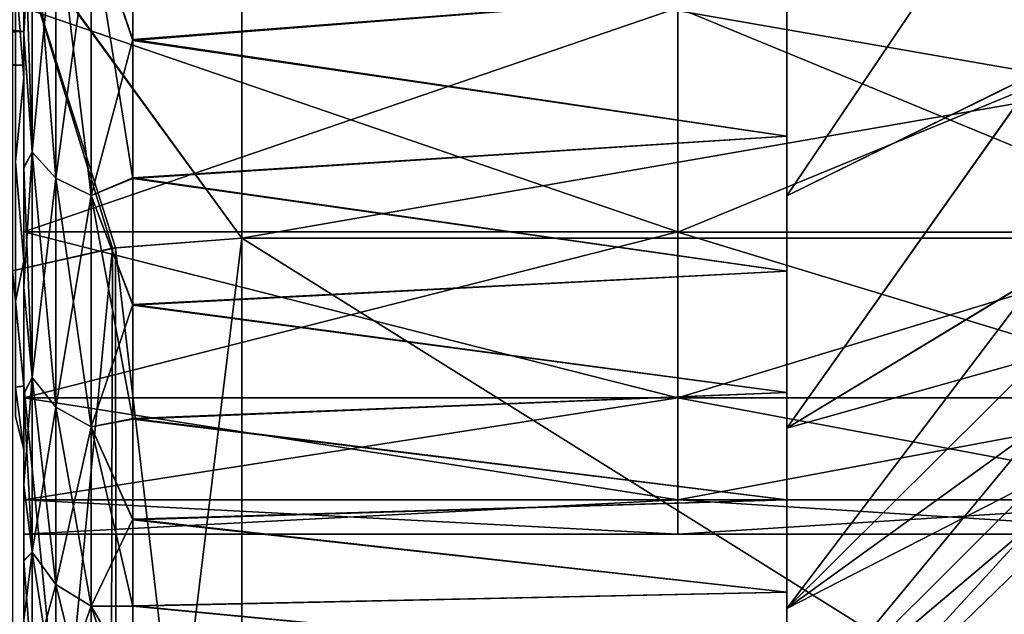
# Model space of a CAD drawing. Header units: metres. Extents: x -62 to 150, y -92 to 92.
# Tile 445 of 656: x -38.26 to -33.74, y 50.38 to 53.11. Entities that reach past the tile are written whole.
import ezdxf

# ---------------------------------------------------------------- set-up
doc = ezdxf.new("R2010")
doc.units = ezdxf.units.M
doc.layers.add('solid_500615', color=7, linetype='CONTINUOUS')

msp = doc.modelspace()

# ---------------------------------------------------------------- linework, layer by layer
at = {"layer": 'solid_500615'}
for points in [[(-35.239399, 52.135788, -12.03948), (-35.239399, 53.164341, -13.401513), (-35.239399, 67.864212, -12.03948)], [(-35.239399, 60.573597, -11.884838), (-35.239399, 52.135788, -12.03948), (-35.239399, 67.864212, -12.03948)], [(-35.239399, 67.864212, -2.299812), (-35.239399, 66.835655, -0.937779), (-35.239399, 52.135788, -2.299812)], [(-35.239399, 59.426403, -2.454454), (-35.239399, 67.864212, -2.299812), (-35.239399, 52.135788, -2.299812)], [(-35.239399, 66.835899, -13.401247), (-35.239399, 52.135441, -12.039052), (-35.239399, 60, -12.669622)], [(-35.239399, 66.835899, -13.401247), (-35.239399, 53.164101, -13.401247), (-35.239399, 52.135441, -12.039052)], [(-35.239399, 66.835655, -0.937779), (-35.239399, 53.164341, -0.937779), (-35.239399, 52.135788, -2.299812)], [(-35.239399, 60.573597, -11.884838), (-35.239399, 59.426239, -11.884818), (-35.239399, 52.135788, -12.03948)], [(-35.239399, 52.135441, -12.039052), (-35.239399, 58.776188, -12.531738), (-35.239399, 60, -12.669622)], [(-35.239399, 59.426403, -2.454454), (-35.239399, 52.135788, -2.299812), (-35.239399, 51.374706, -3.82827)], [(-35.239399, 58.310242, -2.730463), (-35.239399, 59.426403, -2.454454), (-35.239399, 51.374706, -3.82827)], [(-35.239399, 59.426239, -11.884818), (-35.239399, 58.310081, -11.608768), (-35.239399, 52.135788, -12.03948)], [(-35.239399, 52.135441, -12.039052), (-35.239399, 57.613735, -12.124998), (-35.239399, 58.776188, -12.531738)], [(-35.239399, 57.295727, -3.2646), (-35.239399, 58.310242, -2.730463), (-35.239399, 51.374706, -3.82827)], [(-35.239399, 58.310081, -11.608768), (-35.239399, 57.295597, -11.074602), (-35.239399, 52.135788, -12.03948)], [(-35.239399, 52.135441, -12.039052), (-35.239399, 56.570915, -11.469786), (-35.239399, 57.613735, -12.124998)], [(-35.239399, 57.613735, -2.214294), (-35.239399, 52.135441, -2.30024), (-35.239399, 53.164101, -0.938045)], [(-35.239399, 57.613735, -2.214294), (-35.239399, 56.570915, -2.869506), (-35.239399, 52.135441, -2.30024)], [(-35.239399, 56.438541, -4.026686), (-35.239399, 57.295727, -3.2646), (-35.239399, 51.374706, -3.82827)], [(-35.239399, 57.295597, -11.074602), (-35.239399, 51.374706, -10.511022), (-35.239399, 52.135788, -12.03948)], [(-35.239399, 57.295597, -11.074602), (-35.239399, 56.438419, -10.312467), (-35.239399, 51.374706, -10.511022)], [(-35.239399, 51.374603, -10.511048), (-35.239399, 55.700024, -10.598942), (-35.239399, 56.570915, -11.469786)], [(-35.239399, 52.135441, -12.039052), (-35.239399, 51.374603, -10.511048), (-35.239399, 56.570915, -11.469786)], [(-35.239399, 56.570915, -2.869506), (-35.239399, 55.700024, -3.74035), (-35.239399, 52.135441, -2.30024)], [(-38.239399, 52.135788, -12.03948), (-38.239399, 55.248974, -12.445687), (-38.239399, 56.450336, -13.318527)], [(-38.239399, 53.164341, -13.401513), (-38.239399, 52.135788, -12.03948), (-38.239399, 56.450336, -13.318527)], [(-35.239399, 56.438541, -4.026686), (-35.239399, 51.374706, -3.82827), (-35.239399, 50.907463, -5.470457)], [(-35.239399, 55.785549, -4.978571), (-35.239399, 56.438541, -4.026686), (-35.239399, 50.907463, -5.470457)], [(-35.239399, 56.438419, -10.312467), (-35.239399, 55.78545, -9.360534), (-35.239399, 51.374706, -10.511022)], [(-35.239399, 55.382599, -6.056134), (-35.239399, 55.785549, -4.978571), (-35.239399, 50.907463, -5.470457)], [(-35.239399, 55.78545, -9.360534), (-35.239399, 50.907463, -8.868834), (-35.239399, 51.374706, -10.511022)], [(-35.239399, 55.78545, -9.360534), (-35.239399, 55.382568, -8.283039), (-35.239399, 50.907463, -8.868834)], [(-35.239399, 51.374603, -10.511048), (-35.239399, 55.044731, -9.556118), (-35.239399, 55.700024, -10.598942)], [(-35.239399, 55.700024, -3.74035), (-35.239399, 51.374603, -3.828244), (-35.239399, 52.135441, -2.30024)], [(-35.239399, 55.700024, -3.74035), (-35.239399, 55.044731, -4.783174), (-35.239399, 51.374603, -3.828244)], [(-35.239399, 55.382599, -6.056134), (-35.239399, 50.907463, -5.470457), (-35.239399, 50.75, -7.169646)], [(-35.239399, 55.382599, -6.056134), (-35.239399, 50.75, -7.169646), (-35.239399, 55.25, -7.169646)], [(-35.239399, 55.382568, -8.283039), (-35.239399, 55.25, -7.169646), (-35.239399, 50.907463, -8.868834)], [(-38.239399, 52.135788, -12.03948), (-38.239399, 54.255978, -11.342921), (-38.239399, 55.248974, -12.445687)], [(-38.239399, 55.248974, -1.893605), (-38.239399, 52.135788, -2.299812), (-38.239399, 53.164341, -0.937779)], [(-38.239399, 55.248974, -1.893605), (-38.239399, 54.255978, -2.996371), (-38.239399, 52.135788, -2.299812)], [(-35.239399, 55.25, -7.169646), (-35.239399, 50.75, -7.169646), (-35.239399, 50.907463, -8.868834)], [(-35.239399, 50.90749, -8.869275), (-35.239399, 54.637917, -8.393591), (-35.239399, 55.044731, -9.556118)], [(-35.239399, 51.374603, -10.511048), (-35.239399, 50.90749, -8.869275), (-35.239399, 55.044731, -9.556118)], [(-35.239399, 55.044731, -4.783174), (-35.239399, 50.90749, -5.470016), (-35.239399, 51.374603, -3.828244)], [(-35.239399, 55.044731, -4.783174), (-35.239399, 54.637917, -5.945701), (-35.239399, 50.90749, -5.470016)], [(-35.239399, 50.75, -7.169646), (-35.239399, 54.5, -7.169646), (-35.239399, 54.637917, -8.393591)], [(-35.239399, 54.637917, -5.945701), (-35.239399, 54.5, -7.169646), (-35.239399, 50.90749, -5.470016)], [(-35.239399, 50.90749, -8.869275), (-35.239399, 50.75, -7.169646), (-35.239399, 54.637917, -8.393591)], [(-35.239399, 50.75, -7.169646), (-35.239399, 50.90749, -5.470016), (-35.239399, 54.5, -7.169646)], [(-38.239399, 51.374706, -10.511022), (-38.239399, 53.514038, -10.057755), (-38.239399, 54.255978, -11.342921)], [(-38.239399, 52.135788, -12.03948), (-38.239399, 51.374706, -10.511022), (-38.239399, 54.255978, -11.342921)], [(-38.239399, 54.255978, -2.996371), (-38.239399, 51.374706, -3.82827), (-38.239399, 52.135788, -2.299812)], [(-38.239399, 54.255978, -2.996371), (-38.239399, 53.514038, -4.281537), (-38.239399, 51.374706, -3.82827)], [(-33.5774, 54.022991, -14.314847), (-34.739399, 53.578075, -15.448198), (-34.739399, 52.301537, -14.276781)], [(-33.5774, 54.022991, -14.314847), (-34.739399, 52.301537, -14.276781), (-33.5774, 52.872635, -13.167914)], [(-33.5774, 54.022316, -0.02501), (-34.739399, 52.300964, -0.063131), (-34.739399, 53.577332, 1.108334)], [(-33.5774, 52.872105, -1.172009), (-34.739399, 52.300964, -0.063131), (-33.5774, 54.022316, -0.02501)], [(-38.277309, 53.328503, -1.571595), (-38.239399, 53.925251, -0.665376), (-38.239399, 52.844284, -1.877771)], [(-38.277309, 53.328503, -12.767696), (-38.239399, 52.841591, -12.457877), (-38.239399, 53.921997, -13.670876)], [(-38.239399, 53.925251, -0.665376), (-38.239399, 53.703659, 0.599191), (-38.239399, 53.038818, 0.009672)], [(-38.239399, 52.844284, -1.877771), (-38.239399, 53.925251, -0.665376), (-38.239399, 53.038818, 0.009672)], [(-38.239399, 53.921997, -13.670876), (-38.239399, 52.841591, -12.457877), (-38.239399, 53.708149, -14.942118)], [(-38.201492, 53.74057, -15.21176), (-38.239399, 53.708149, -14.942118), (-38.239399, 53.042927, -14.352945)], [(-38.201492, 52.502254, -14.071807), (-38.201492, 53.74057, -15.21176), (-38.239399, 53.042927, -14.352945)], [(-38.201492, 53.74057, 0.872467), (-38.201492, 52.502254, -0.267485), (-38.239399, 53.703659, 0.599191)], [(-38.093094, 53.6408, -15.339944), (-38.201492, 53.74057, -15.21176), (-38.201492, 52.502254, -14.071807)], [(-38.093094, 52.382748, -0.157469), (-38.201492, 52.502254, -0.267485), (-38.201492, 53.74057, 0.872467)], [(-38.093094, 53.6408, 1.000652), (-38.093094, 52.382748, -0.157469), (-38.201492, 53.74057, 0.872467)], [(-38.239399, 52.841591, -12.457877), (-38.239399, 53.042927, -14.352945), (-38.239399, 53.708149, -14.942118)], [(-38.201492, 52.502254, -0.267485), (-38.239399, 53.038818, 0.009672), (-38.239399, 53.703659, 0.599191)], [(-37.930744, 53.574142, -15.425587), (-37.739399, 53.0187, -15.01257), (-37.739399, 53.704926, -15.573338)], [(-37.930744, 53.574142, 1.086294), (-37.739399, 53.699955, 1.230319), (-37.739399, 53.01413, 0.669207)], [(-37.739399, 53.704926, -15.573338), (-37.739399, 53.0187, -15.01257), (-34.739399, 53.250694, -15.213005)], [(-37.739399, 53.01413, 0.669207), (-37.739399, 53.699955, 1.230319), (-34.739399, 53.250694, 0.873714)], [(-38.093094, 52.382748, -14.181823), (-38.093094, 53.6408, -15.339944), (-38.201492, 52.502254, -14.071807)], [(-37.930744, 53.574142, -15.425587), (-38.093094, 53.6408, -15.339944), (-38.093094, 52.382748, -14.181823)], [(-37.930744, 52.302902, -0.083967), (-38.093094, 52.382748, -0.157469), (-38.093094, 53.6408, 1.000652)], [(-37.930744, 53.574142, 1.086294), (-37.930744, 52.302902, -0.083967), (-38.093094, 53.6408, 1.000652)], [(-34.739399, 53.578075, -15.448198), (-34.739399, 53.250694, -15.213005), (-34.739399, 52.575634, -14.594473)], [(-34.739399, 52.301537, -14.276781), (-34.739399, 53.578075, -15.448198), (-34.739399, 52.575634, -14.594473)], [(-34.739399, 53.577332, 1.108334), (-34.739399, 52.300964, -0.063131), (-34.739399, 53.250694, 0.873714)], [(-37.832546, 52.061337, -17.419476), (-38.293022, 51.957985, -17.240469), (-38.291553, 53.555565, -18.33078)], [(-38.291553, 53.549477, 3.987972), (-38.29158, 51.958065, 2.901313), (-37.818573, 52.06321, 3.083429)], [(-37.239399, 52.107697, -17.499773), (-37.832546, 52.061337, -17.419476), (-38.291553, 53.555565, -18.33078)], [(-37.239399, 53.5, -18.427977), (-37.239399, 52.107697, -17.499773), (-38.291553, 53.555565, -18.33078)], [(-38.291553, 53.549477, 3.987972), (-37.239399, 52.107697, 3.160481), (-37.239399, 53.5, 4.088685)], [(-38.291553, 53.549477, 3.987972), (-37.818573, 52.06321, 3.083429), (-37.239399, 52.107697, 3.160481)], [(-37.930744, 52.302902, -14.255324), (-37.930744, 53.574142, -15.425587), (-38.093094, 52.382748, -14.181823)], [(-37.930744, 53.574142, 1.086294), (-37.739399, 53.01413, 0.669207), (-37.739399, 52.380257, 0.054586)], [(-37.930744, 53.574142, 1.086294), (-37.739399, 52.380257, 0.054586), (-37.930744, 52.302902, -0.083967)], [(-37.930744, 52.302902, -14.255324), (-37.739399, 53.0187, -15.01257), (-37.930744, 53.574142, -15.425587)], [(-38.239399, 53.514038, -4.281537), (-41.739399, 53.514038, -4.281537), (-41.739399, 53.055161, -5.693822)], [(-38.239399, 53.514038, -4.281537), (-41.739399, 53.055161, -5.693822), (-38.239399, 53.055161, -5.693822)], [(-38.239399, 53.055161, -8.64547), (-41.739399, 53.055161, -8.64547), (-41.739399, 53.514038, -10.057755)], [(-38.239399, 53.514038, -10.057755), (-38.239399, 53.055161, -8.64547), (-41.739399, 53.514038, -10.057755)], [(-38.239399, 50.907463, -8.868834), (-38.239399, 53.055161, -8.64547), (-38.239399, 53.514038, -10.057755)], [(-38.239399, 51.374706, -10.511022), (-38.239399, 50.907463, -8.868834), (-38.239399, 53.514038, -10.057755)], [(-38.239399, 53.514038, -4.281537), (-38.239399, 50.907463, -5.470457), (-38.239399, 51.374706, -3.82827)], [(-38.239399, 53.514038, -4.281537), (-38.239399, 53.055161, -5.693822), (-38.239399, 50.907463, -5.470457)], [(-29.239401, 52.107697, -17.499773), (-37.239399, 52.107697, -17.499773), (-37.239399, 53.5, -18.427977)], [(-29.239401, 53.5, -18.427977), (-29.239401, 52.107697, -17.499773), (-37.239399, 53.5, -18.427977)], [(-29.239401, 53.5, 4.088685), (-37.239399, 53.5, 4.088685), (-37.239399, 52.107697, 3.160481)], [(-29.239401, 52.107697, 3.160481), (-29.239401, 53.5, 4.088685), (-37.239399, 52.107697, 3.160481)], [(-38.277309, 53.328503, -1.571595), (-38.239399, 52.844284, -1.877771), (-38.277309, 52.457767, -2.815135)], [(-38.277309, 52.457767, -11.524157), (-38.239399, 52.841591, -12.457877), (-38.277309, 53.328503, -12.767696)], [(-37.739399, 53.01413, 0.669207), (-34.739399, 53.250694, 0.873714), (-34.739399, 52.575634, 0.255181)], [(-37.739399, 53.0187, -15.01257), (-34.739399, 52.575634, -14.594473), (-34.739399, 53.250694, -15.213005)], [(-34.739399, 52.300964, -0.063131), (-34.739399, 52.575634, 0.255181), (-34.739399, 53.250694, 0.873714)], [(-38.239399, 53.164341, -13.401513), (-35.239399, 53.164341, -13.401513), (-35.239399, 52.135788, -12.03948)], [(-38.239399, 53.164341, -13.401513), (-35.239399, 52.135788, -12.03948), (-38.239399, 52.135788, -12.03948)], [(-38.239399, 52.135788, -2.299812), (-35.239399, 52.135788, -2.299812), (-35.239399, 53.164341, -0.937779)], [(-38.239399, 52.135788, -2.299812), (-35.239399, 53.164341, -0.937779), (-38.239399, 53.164341, -0.937779)], [(-32.739399, 53.164101, -0.938045), (-35.239399, 53.164101, -0.938045), (-35.239399, 52.135441, -2.30024)], [(-32.739399, 53.164101, -0.938045), (-35.239399, 52.135441, -2.30024), (-32.739399, 52.135441, -2.30024)], [(-32.739399, 52.135441, -12.039052), (-35.239399, 52.135441, -12.039052), (-35.239399, 53.164101, -13.401247)], [(-32.739399, 53.164101, -13.401247), (-32.739399, 52.135441, -12.039052), (-35.239399, 53.164101, -13.401247)], [(-38.239399, 53.055161, -5.693822), (-41.739399, 53.055161, -5.693822), (-41.739399, 52.900002, -7.169646)], [(-38.239399, 52.900002, -7.169646), (-41.739399, 52.900002, -7.169646), (-41.739399, 53.055161, -8.64547)], [(-38.239399, 53.055161, -5.693822), (-41.739399, 52.900002, -7.169646), (-38.239399, 52.900002, -7.169646)], [(-38.239399, 53.055161, -8.64547), (-38.239399, 52.900002, -7.169646), (-41.739399, 53.055161, -8.64547)], [(-38.239399, 50.75, -7.169646), (-38.239399, 52.900002, -7.169646), (-38.239399, 53.055161, -8.64547)], [(-38.239399, 53.055161, -5.693822), (-38.239399, 52.900002, -7.169646), (-38.239399, 50.907463, -5.470457)], [(-38.239399, 50.907463, -8.868834), (-38.239399, 50.75, -7.169646), (-38.239399, 53.055161, -8.64547)], [(-38.239399, 52.841591, -12.457877), (-38.239399, 52.433495, -13.707797), (-38.239399, 53.042927, -14.352945)], [(-38.201492, 52.502254, -14.071807), (-38.239399, 53.042927, -14.352945), (-38.239399, 52.433495, -13.707797)], [(-38.239399, 52.844284, -1.877771), (-38.239399, 53.038818, 0.009672), (-38.239399, 52.429764, -0.635813)], [(-38.201492, 52.502254, -0.267485), (-38.239399, 52.429764, -0.635813), (-38.239399, 53.038818, 0.009672)], [(-37.930744, 52.302902, -14.255324), (-37.739399, 52.384449, -14.398295), (-37.739399, 53.0187, -15.01257)], [(-37.739399, 53.0187, -15.01257), (-37.739399, 52.384449, -14.398295), (-34.739399, 52.575634, -14.594473)], [(-37.739399, 52.380257, 0.054586), (-37.739399, 53.01413, 0.669207), (-34.739399, 52.575634, 0.255181)], [(-38.239399, 50.75, -7.169646), (-38.239399, 50.907463, -5.470457), (-38.239399, 52.900002, -7.169646)], [(-33.5774, 52.872635, -13.167914), (-34.739399, 52.301537, -14.276781), (-34.739399, 51.236572, -12.912506)], [(-33.5774, 52.872635, -13.167914), (-34.739399, 51.236572, -12.912506), (-33.5774, 51.938618, -11.83791)], [(-33.5774, 52.872105, -1.172009), (-34.739399, 51.236092, -1.427517), (-34.739399, 52.300964, -0.063131)], [(-33.5774, 51.938183, -2.502136), (-34.739399, 51.236092, -1.427517), (-33.5774, 52.872105, -1.172009)], [(-38.277309, 52.457767, -2.815135), (-38.239399, 52.844284, -1.877771), (-38.239399, 52.003433, -3.262628)], [(-38.277309, 52.457767, -11.524157), (-38.239399, 52.001465, -11.072635), (-38.239399, 52.841591, -12.457877)], [(-38.239399, 52.003433, -3.262628), (-38.239399, 52.844284, -1.877771), (-38.239399, 52.429764, -0.635813)], [(-38.239399, 52.841591, -12.457877), (-38.239399, 52.001465, -11.072635), (-38.239399, 52.433495, -13.707797)], [(-37.739399, 52.380257, 0.054586), (-34.739399, 52.575634, 0.255181), (-34.739399, 51.956432, -0.420502)], [(-37.739399, 52.384449, -14.398295), (-34.739399, 51.956432, -13.91879), (-34.739399, 52.575634, -14.594473)], [(-34.739399, 52.300964, -0.063131), (-34.739399, 51.956432, -0.420502), (-34.739399, 52.575634, 0.255181)], [(-34.739399, 52.301537, -14.276781), (-34.739399, 52.575634, -14.594473), (-34.739399, 51.956432, -13.91879)], [(-38.201492, 52.502254, -14.071807), (-38.239399, 52.433495, -13.707797), (-38.239399, 51.882107, -13.009056)], [(-38.201492, 51.468456, -12.743583), (-38.201492, 52.502254, -14.071807), (-38.239399, 51.882107, -13.009056)], [(-38.201492, 52.502254, -0.267485), (-38.201492, 51.468456, -1.595709), (-38.239399, 52.429764, -0.635813)], [(-38.093094, 52.382748, -14.181823), (-38.201492, 52.502254, -14.071807), (-38.201492, 51.468456, -12.743583)], [(-38.093094, 51.33247, -1.506865), (-38.201492, 51.468456, -1.595709), (-38.201492, 52.502254, -0.267485)], [(-38.093094, 52.382748, -0.157469), (-38.093094, 51.33247, -1.506865), (-38.201492, 52.502254, -0.267485)], [(-38.277309, 52.457767, -2.815135), (-38.239399, 52.003433, -3.262628), (-38.277309, 51.816196, -4.190985)], [(-38.277309, 51.816196, -10.148307), (-38.239399, 52.001465, -11.072635), (-38.277309, 52.457767, -11.524157)], [(-38.239399, 52.001465, -11.072635), (-38.239399, 51.882107, -13.009056), (-38.239399, 52.433495, -13.707797)], [(-38.239399, 52.003433, -3.262628), (-38.239399, 52.429764, -0.635813), (-38.239399, 51.878761, -1.334891)], [(-38.201492, 51.468456, -1.595709), (-38.239399, 51.878761, -1.334891), (-38.239399, 52.429764, -0.635813)], [(-38.093094, 51.33247, -12.832427), (-38.093094, 52.382748, -14.181823), (-38.201492, 51.468456, -12.743583)], [(-37.930744, 52.302902, -14.255324), (-38.093094, 52.382748, -14.181823), (-38.093094, 51.33247, -12.832427)], [(-37.930744, 51.241615, -1.447507), (-38.093094, 51.33247, -1.506865), (-38.093094, 52.382748, -0.157469)], [(-37.930744, 52.302902, -0.083967), (-37.930744, 51.241615, -1.447507), (-38.093094, 52.382748, -0.157469)], [(-37.930744, 52.302902, -14.255324), (-37.739399, 51.803406, -13.732103), (-37.739399, 52.384449, -14.398295)], [(-37.930744, 52.302902, -0.083967), (-37.739399, 52.380257, 0.054586), (-37.739399, 51.799599, -0.611949)], [(-37.739399, 52.384449, -14.398295), (-37.739399, 51.803406, -13.732103), (-34.739399, 51.956432, -13.91879)], [(-37.739399, 51.799599, -0.611949), (-37.739399, 52.380257, 0.054586), (-34.739399, 51.956432, -0.420502)], [(-37.930744, 51.241615, -12.891785), (-37.930744, 52.302902, -14.255324), (-38.093094, 51.33247, -12.832427)], [(-37.930744, 52.302902, -0.083967), (-37.739399, 51.799599, -0.611949), (-37.739399, 51.276546, -1.325727)], [(-37.930744, 52.302902, -0.083967), (-37.739399, 51.276546, -1.325727), (-37.930744, 51.241615, -1.447507)], [(-37.930744, 51.241615, -12.891785), (-37.739399, 51.803406, -13.732103), (-37.930744, 52.302902, -14.255324)], [(-34.739399, 52.301537, -14.276781), (-34.739399, 51.956432, -13.91879), (-34.739399, 51.398819, -13.191986)], [(-34.739399, 51.236572, -12.912506), (-34.739399, 52.301537, -14.276781), (-34.739399, 51.398819, -13.191986)], [(-34.739399, 52.300964, -0.063131), (-34.739399, 51.236092, -1.427517), (-34.739399, 51.956432, -0.420502)], [(-38.239399, 52.135788, -12.03948), (-35.239399, 52.135788, -12.03948), (-35.239399, 51.374706, -10.511022)], [(-38.239399, 52.135788, -12.03948), (-35.239399, 51.374706, -10.511022), (-38.239399, 51.374706, -10.511022)], [(-38.239399, 51.374706, -3.82827), (-35.239399, 51.374706, -3.82827), (-35.239399, 52.135788, -2.299812)], [(-38.239399, 51.374706, -3.82827), (-35.239399, 52.135788, -2.299812), (-38.239399, 52.135788, -2.299812)], [(-32.739399, 52.135441, -2.30024), (-35.239399, 52.135441, -2.30024), (-35.239399, 51.374603, -3.828244)], [(-32.739399, 52.135441, -2.30024), (-35.239399, 51.374603, -3.828244), (-32.739399, 51.374603, -3.828244)], [(-32.739399, 51.374603, -10.511048), (-35.239399, 51.374603, -10.511048), (-35.239399, 52.135441, -12.039052)], [(-32.739399, 52.135441, -12.039052), (-32.739399, 51.374603, -10.511048), (-35.239399, 52.135441, -12.039052)], [(-37.844406, 47.156052, -8.923272), (-37.832546, 52.061337, -17.419476), (-37.239399, 52.107697, -17.499773)], [(-37.844406, 47.156052, -8.923272), (-37.239399, 52.107697, -17.499773), (-37.239399, 47.107697, -8.839519)], [(-37.239399, 47.107697, -5.499773), (-37.239399, 52.107697, 3.160481), (-37.818573, 52.06321, 3.083429)], [(-29.239401, 52.107697, -17.499773), (-37.239399, 47.107697, -8.839519), (-37.239399, 52.107697, -17.499773)], [(-29.239401, 47.107697, -5.499773), (-37.239399, 52.107697, 3.160481), (-37.239399, 47.107697, -5.499773)], [(-29.239401, 47.107697, -5.499773), (-29.239401, 52.107697, 3.160481), (-37.239399, 52.107697, 3.160481)], [(-29.239401, 47.107697, -8.839519), (-37.239399, 47.107697, -8.839519), (-29.239401, 52.107697, -17.499773)], [(-38.292225, 47.25742, -9.098852), (-38.293022, 51.957985, -17.240469), (-37.832546, 52.061337, -17.419476)], [(-38.292225, 47.25742, -9.098852), (-37.832546, 52.061337, -17.419476), (-37.844406, 47.156052, -8.923272)], [(-37.814518, 47.151371, -5.424122), (-37.818573, 52.06321, 3.083429), (-38.29158, 51.958065, 2.901313)], [(-37.814518, 47.151371, -5.424122), (-37.239399, 47.107697, -5.499773), (-37.818573, 52.06321, 3.083429)], [(-38.277309, 51.816196, -4.190985), (-38.239399, 52.003433, -3.262628), (-38.239399, 51.429428, -4.770791)], [(-38.277309, 51.816196, -10.148307), (-38.239399, 51.428226, -9.564195), (-38.239399, 52.001465, -11.072635)], [(-38.239399, 51.429428, -4.770791), (-38.239399, 52.003433, -3.262628), (-38.239399, 51.878761, -1.334891)], [(-38.239399, 52.001465, -11.072635), (-38.239399, 51.428226, -9.564195), (-38.239399, 51.882107, -13.009056)], [(-37.814518, 47.151371, -5.424122), (-38.29158, 51.958065, 2.901313), (-38.292648, 47.257404, -5.240471)], [(-37.739399, 51.799599, -0.611949), (-34.739399, 51.956432, -0.420502), (-34.739399, 51.398819, -1.147306)], [(-37.739399, 51.803406, -13.732103), (-34.739399, 51.398819, -13.191986), (-34.739399, 51.956432, -13.91879)], [(-34.739399, 51.236092, -1.427517), (-34.739399, 51.398819, -1.147306), (-34.739399, 51.956432, -0.420502)], [(-33.5774, 51.938618, -11.83791), (-34.739399, 51.236572, -12.912506), (-34.739399, 50.409378, -11.388363)], [(-33.5774, 51.938618, -11.83791), (-34.739399, 50.409378, -11.388363), (-33.5774, 51.561481, -11.11552)], [(-33.5774, 51.561104, -3.224578), (-34.739399, 51.236092, -1.427517), (-33.5774, 51.938183, -2.502136)], [(-38.239399, 51.428226, -9.564195), (-38.239399, 51.395493, -12.264752), (-38.239399, 51.882107, -13.009056)], [(-38.201492, 51.468456, -12.743583), (-38.239399, 51.882107, -13.009056), (-38.239399, 51.395493, -12.264752)], [(-38.239399, 51.429428, -4.770791), (-38.239399, 51.878761, -1.334891), (-38.239399, 51.392567, -2.079488)], [(-38.201492, 51.468456, -1.595709), (-38.239399, 51.392567, -2.079488), (-38.239399, 51.878761, -1.334891)], [(-38.277309, 51.816196, -4.190985), (-38.239399, 51.429428, -4.770791), (-38.277309, 51.42329, -5.65734)], [(-38.277309, 51.42329, -8.681952), (-38.239399, 51.428226, -9.564195), (-38.277309, 51.816196, -10.148307)], [(-37.930744, 51.241615, -12.891785), (-37.739399, 51.279961, -13.018656), (-37.739399, 51.803406, -13.732103)], [(-37.739399, 51.803406, -13.732103), (-37.739399, 51.279961, -13.018656), (-34.739399, 51.398819, -13.191986)], [(-37.739399, 51.276546, -1.325727), (-37.739399, 51.799599, -0.611949), (-34.739399, 51.398819, -1.147306)], [(-33.5774, 51.561481, -11.11552), (-34.739399, 50.409378, -11.388363), (-33.5774, 51.248863, -10.362788)], [(-33.5774, 51.561104, -3.224578), (-34.739399, 50.409012, -2.95176), (-34.739399, 51.236092, -1.427517)], [(-33.5774, 51.248558, -3.977341), (-34.739399, 50.409012, -2.95176), (-33.5774, 51.561104, -3.224578)], [(-38.201492, 51.468456, -12.743583), (-38.239399, 51.395493, -12.264752), (-38.239399, 50.975868, -11.478342)], [(-38.201492, 50.667374, -11.263315), (-38.201492, 51.468456, -12.743583), (-38.239399, 50.975868, -11.478342)], [(-38.201492, 51.468456, -1.595709), (-38.201492, 50.667374, -3.075977), (-38.239399, 51.392567, -2.079488)], [(-38.093094, 51.33247, -12.832427), (-38.201492, 51.468456, -12.743583), (-38.201492, 50.667374, -11.263315)], [(-38.093094, 50.51862, -3.010727), (-38.201492, 50.667374, -3.075977), (-38.201492, 51.468456, -1.595709)], [(-38.093094, 51.33247, -1.506865), (-38.093094, 50.51862, -3.010727), (-38.201492, 51.468456, -1.595709)], [(-38.277309, 51.42329, -5.65734), (-38.239399, 51.429428, -4.770791), (-38.239399, 51.136963, -6.359484)], [(-38.277309, 51.42329, -8.681952), (-38.239399, 51.136559, -7.975345), (-38.239399, 51.428226, -9.564195)], [(-38.277309, 51.42329, -5.65734), (-38.239399, 51.136963, -6.359484), (-38.277309, 51.290977, -7.169646)], [(-38.277309, 51.290977, -7.169646), (-38.239399, 51.136559, -7.975345), (-38.277309, 51.42329, -8.681952)], [(-38.239399, 51.136963, -6.359484), (-38.239399, 51.429428, -4.770791), (-38.239399, 51.392567, -2.079488)], [(-38.239399, 51.428226, -9.564195), (-38.239399, 51.136559, -7.975345), (-38.239399, 51.395493, -12.264752)], [(-38.239399, 51.136559, -7.975345), (-38.239399, 50.975868, -11.478342), (-38.239399, 51.395493, -12.264752)], [(-38.239399, 51.136963, -6.359484), (-38.239399, 51.392567, -2.079488), (-38.239399, 50.973389, -2.866143)], [(-38.201492, 50.667374, -3.075977), (-38.239399, 50.973389, -2.866143), (-38.239399, 51.392567, -2.079488)], [(-38.239399, 51.374706, -10.511022), (-35.239399, 51.374706, -10.511022), (-35.239399, 50.907463, -8.868834)], [(-38.239399, 51.374706, -10.511022), (-35.239399, 50.907463, -8.868834), (-38.239399, 50.907463, -8.868834)], [(-38.239399, 50.907463, -5.470457), (-35.239399, 50.907463, -5.470457), (-35.239399, 51.374706, -3.82827)], [(-38.239399, 50.907463, -5.470457), (-35.239399, 51.374706, -3.82827), (-38.239399, 51.374706, -3.82827)], [(-37.739399, 51.276546, -1.325727), (-34.739399, 51.398819, -1.147306), (-34.739399, 50.906902, -1.919447)], [(-37.739399, 51.279961, -13.018656), (-34.739399, 50.906902, -12.419845), (-34.739399, 51.398819, -13.191986)], [(-32.739399, 51.374603, -3.828244), (-35.239399, 51.374603, -3.828244), (-35.239399, 50.90749, -5.470016)], [(-32.739399, 51.374603, -3.828244), (-35.239399, 50.90749, -5.470016), (-32.739399, 50.90749, -5.470016)], [(-32.739399, 50.90749, -8.869275), (-35.239399, 50.90749, -8.869275), (-35.239399, 51.374603, -10.511048)], [(-32.739399, 51.374603, -10.511048), (-32.739399, 50.90749, -8.869275), (-35.239399, 51.374603, -10.511048)], [(-34.739399, 51.236092, -1.427517), (-34.739399, 50.906902, -1.919447), (-34.739399, 51.398819, -1.147306)], [(-34.739399, 51.236572, -12.912506), (-34.739399, 51.398819, -13.191986), (-34.739399, 50.906902, -12.419845)], [(-38.093094, 50.51862, -11.328565), (-38.093094, 51.33247, -12.832427), (-38.201492, 50.667374, -11.263315)], [(-37.930744, 51.241615, -12.891785), (-38.093094, 51.33247, -12.832427), (-38.093094, 50.51862, -11.328565)], [(-37.930744, 50.419235, -2.967133), (-38.093094, 50.51862, -3.010727), (-38.093094, 51.33247, -1.506865)], [(-37.930744, 51.241615, -1.447507), (-37.930744, 50.419235, -2.967133), (-38.093094, 51.33247, -1.506865)], [(-38.277309, 51.290977, -7.169646), (-38.239399, 51.136963, -6.359484), (-38.239399, 51.136559, -7.975345)], [(-37.930744, 51.241615, -12.891785), (-37.739399, 50.818005, -12.26287), (-37.739399, 51.279961, -13.018656)], [(-37.930744, 51.241615, -1.447507), (-37.739399, 51.276546, -1.325727), (-37.739399, 50.815025, -2.081794)], [(-37.739399, 51.279961, -13.018656), (-37.739399, 50.818005, -12.26287), (-34.739399, 50.906902, -12.419845)], [(-37.739399, 50.815025, -2.081794), (-37.739399, 51.276546, -1.325727), (-34.739399, 50.906902, -1.919447)], [(-37.930744, 50.419235, -11.372159), (-37.930744, 51.241615, -12.891785), (-38.093094, 50.51862, -11.328565)], [(-37.930744, 51.241615, -1.447507), (-37.739399, 50.815025, -2.081794), (-37.739399, 50.418797, -2.874239)], [(-37.930744, 51.241615, -1.447507), (-37.739399, 50.418797, -2.874239), (-37.930744, 50.419235, -2.967133)], [(-37.930744, 50.419235, -11.372159), (-37.739399, 50.818005, -12.26287), (-37.930744, 51.241615, -12.891785)], [(-33.5774, 51.248863, -10.362788), (-34.739399, 50.409378, -11.388363), (-34.739399, 49.844643, -9.747548)], [(-33.5774, 51.248863, -10.362788), (-34.739399, 49.844643, -9.747548), (-33.5774, 51.003277, -9.585747)], [(-33.5774, 51.003048, -4.7544), (-34.739399, 50.409012, -2.95176), (-33.5774, 51.248558, -3.977341)], [(-34.739399, 51.236572, -12.912506), (-34.739399, 50.906902, -12.419845), (-34.739399, 50.483807, -11.607218)], [(-34.739399, 50.409378, -11.388363), (-34.739399, 51.236572, -12.912506), (-34.739399, 50.483807, -11.607218)], [(-34.739399, 51.236092, -1.427517), (-34.739399, 50.409012, -2.95176), (-34.739399, 50.906902, -1.919447)], [(-38.239399, 51.136559, -7.975345), (-38.239399, 51.136963, -6.359484), (-38.239399, 50.973389, -2.866143)], [(-38.239399, 51.136559, -7.975345), (-38.239399, 50.973389, -2.866143), (-38.239399, 50.975868, -11.478342)], [(-33.5774, 51.003277, -9.585747), (-34.739399, 49.844643, -9.747548), (-33.5774, 50.826618, -8.790638)], [(-33.5774, 51.003048, -4.7544), (-34.739399, 49.844421, -4.592611), (-34.739399, 50.409012, -2.95176)], [(-33.5774, 50.826466, -5.549515), (-34.739399, 49.844421, -4.592611), (-33.5774, 51.003048, -4.7544)], [(-38.239399, 50.973389, -2.866143), (-38.239399, 50.628521, -10.65868), (-38.239399, 50.975868, -11.478342)], [(-38.201492, 50.667374, -11.263315), (-38.239399, 50.975868, -11.478342), (-38.239399, 50.628521, -10.65868)], [(-38.239399, 50.973389, -2.866143), (-38.239399, 50.626518, -3.685997), (-38.239399, 50.628521, -10.65868)], [(-38.201492, 50.667374, -3.075977), (-38.239399, 50.626518, -3.685997), (-38.239399, 50.973389, -2.866143)], [(-38.239399, 50.907463, -8.868834), (-35.239399, 50.907463, -8.868834), (-35.239399, 50.75, -7.169646)], [(-38.239399, 50.75, -7.169646), (-35.239399, 50.75, -7.169646), (-35.239399, 50.907463, -5.470457)], [(-38.239399, 50.907463, -8.868834), (-35.239399, 50.75, -7.169646), (-38.239399, 50.75, -7.169646)], [(-38.239399, 50.75, -7.169646), (-35.239399, 50.907463, -5.470457), (-38.239399, 50.907463, -5.470457)], [(-37.739399, 50.815025, -2.081794), (-34.739399, 50.906902, -1.919447), (-34.739399, 50.483807, -2.732074)], [(-37.739399, 50.818005, -12.26287), (-34.739399, 50.483807, -11.607218), (-34.739399, 50.906902, -12.419845)], [(-32.739399, 50.90749, -5.470016), (-35.239399, 50.90749, -5.470016), (-35.239399, 50.75, -7.169646)], [(-32.739399, 50.75, -7.169646), (-35.239399, 50.75, -7.169646), (-35.239399, 50.90749, -8.869275)], [(-32.739399, 50.90749, -5.470016), (-35.239399, 50.75, -7.169646), (-32.739399, 50.75, -7.169646)], [(-32.739399, 50.90749, -8.869275), (-32.739399, 50.75, -7.169646), (-35.239399, 50.90749, -8.869275)], [(-34.739399, 50.409012, -2.95176), (-34.739399, 50.483807, -2.732074), (-34.739399, 50.906902, -1.919447)], [(-33.5774, 50.826618, -8.790638), (-34.739399, 49.844643, -9.747548), (-34.739399, 49.558552, -8.037011)], [(-33.5774, 50.826618, -8.790638), (-34.739399, 49.558552, -8.037011), (-33.5774, 50.684502, -7.170079)], [(-33.5774, 50.826466, -5.549515), (-34.739399, 49.558479, -6.303154), (-34.739399, 49.844421, -4.592611)], [(-33.5774, 50.684502, -7.170079), (-34.739399, 49.558479, -6.303154), (-33.5774, 50.826466, -5.549515)], [(-37.930744, 50.419235, -11.372159), (-37.739399, 50.42131, -11.470659), (-37.739399, 50.818005, -12.26287)], [(-37.739399, 50.818005, -12.26287), (-37.739399, 50.42131, -11.470659), (-34.739399, 50.483807, -11.607218)], [(-37.739399, 50.418797, -2.874239), (-37.739399, 50.815025, -2.081794), (-34.739399, 50.483807, -2.732074)], [(-38.201492, 50.667374, -11.263315), (-38.239399, 50.628521, -10.65868), (-38.239399, 50.35548, -9.812128)], [(-38.201492, 50.120865, -9.671383), (-38.201492, 50.667374, -11.263315), (-38.239399, 50.35548, -9.812128)], [(-38.201492, 50.667374, -3.075977), (-38.201492, 50.120865, -4.667909), (-38.239399, 50.626518, -3.685997)], [(-38.093094, 50.51862, -11.328565), (-38.201492, 50.667374, -11.263315), (-38.201492, 50.120865, -9.671383)], [(-38.093094, 49.963398, -4.628033), (-38.201492, 50.120865, -4.667909), (-38.201492, 50.667374, -3.075977)], [(-38.093094, 50.51862, -3.010727), (-38.093094, 49.963398, -4.628033), (-38.201492, 50.667374, -3.075977)], [(-33.5774, 50.684502, -7.170079), (-34.739399, 49.558552, -8.037011), (-34.739399, 49.558479, -6.303154)], [(-38.239399, 50.626518, -3.685997), (-38.239399, 50.35548, -9.812128), (-38.239399, 50.628521, -10.65868)], [(-38.239399, 50.626518, -3.685997), (-38.239399, 50.353966, -4.532698), (-38.239399, 50.35548, -9.812128)], [(-38.201492, 50.120865, -4.667909), (-38.239399, 50.353966, -4.532698), (-38.239399, 50.626518, -3.685997)], [(-38.093094, 49.963398, -9.711259), (-38.093094, 50.51862, -11.328565), (-38.201492, 50.120865, -9.671383)], [(-37.930744, 50.419235, -11.372159), (-38.093094, 50.51862, -11.328565), (-38.093094, 49.963398, -9.711259)], [(-37.930744, 49.858192, -4.601392), (-38.093094, 49.963398, -4.628033), (-38.093094, 50.51862, -3.010727)], [(-37.930744, 50.419235, -2.967133), (-37.930744, 49.858192, -4.601392), (-38.093094, 50.51862, -3.010727)], [(-37.739399, 50.418797, -2.874239), (-34.739399, 50.483807, -2.732074), (-34.739399, 50.13316, -3.578739)], [(-37.739399, 50.42131, -11.470659), (-34.739399, 50.13316, -10.760552), (-34.739399, 50.483807, -11.607218)], [(-34.739399, 50.409012, -2.95176), (-34.739399, 50.13316, -3.578739), (-34.739399, 50.483807, -2.732074)], [(-34.739399, 50.409378, -11.388363), (-34.739399, 50.483807, -11.607218), (-34.739399, 50.13316, -10.760552)], [(-37.930744, 49.858192, -9.7379), (-37.930744, 50.419235, -11.372159), (-38.093094, 49.963398, -9.711259)], [(-37.930744, 50.419235, -11.372159), (-37.739399, 50.092945, -10.64819), (-37.739399, 50.42131, -11.470659)], [(-37.930744, 50.419235, -2.967133), (-37.739399, 50.418797, -2.874239), (-37.739399, 50.090916, -3.696893)], [(-37.930744, 50.419235, -2.967133), (-37.739399, 50.090916, -3.696893), (-37.739399, 49.833569, -4.544068)], [(-37.930744, 50.419235, -2.967133), (-37.739399, 49.833569, -4.544068), (-37.930744, 49.858192, -4.601392)], [(-37.930744, 49.858192, -9.7379), (-37.739399, 50.092945, -10.64819), (-37.930744, 50.419235, -11.372159)], [(-37.739399, 50.42131, -11.470659), (-37.739399, 50.092945, -10.64819), (-34.739399, 50.13316, -10.760552)], [(-37.739399, 50.090916, -3.696893), (-37.739399, 50.418797, -2.874239), (-34.739399, 50.13316, -3.578739)], [(-34.739399, 50.409378, -11.388363), (-34.739399, 50.13316, -10.760552), (-34.739399, 49.857872, -9.887367)], [(-34.739399, 49.844643, -9.747548), (-34.739399, 50.409378, -11.388363), (-34.739399, 49.857872, -9.887367)], [(-34.739399, 50.409012, -2.95176), (-34.739399, 49.844421, -4.592611), (-34.739399, 50.13316, -3.578739)]]:
    msp.add_3dface(points, dxfattribs=at)

doc.saveas('drawing.dxf')
